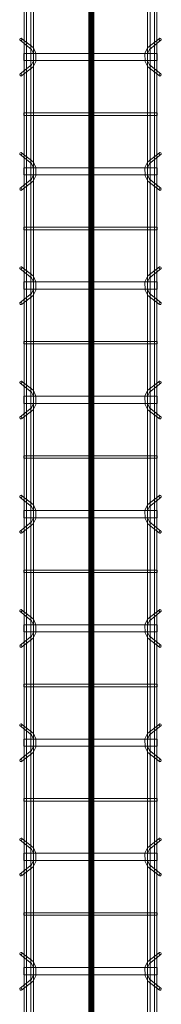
# Model space of a CAD drawing. Header units: inches. Extents: x -4136 to 1945, y -6639 to 12387.
# Tile 349 of 656: x -2344 to -2329, y 9976 to 10079. Entities that reach past the tile are written whole.
import ezdxf

# ---------------------------------------------------------------- set-up
doc = ezdxf.new("R2010")
doc.units = ezdxf.units.IN
doc.header["$MEASUREMENT"] = 0
doc.layers.add('A-GENM', color=7, linetype='Continuous', lineweight=9)
doc.layers.add('S-BEAM', color=7, linetype='Continuous', lineweight=9)

# ---------------------------------------------------------------- blocks, each defined once
blk = doc.blocks.new('Dowel bar assembly - Dowel bar assembly-669756-SLAB ON GROUND JOINTS')
at = {"layer": 'S-BEAM', "color": 253, "true_color": 0xaaaaaa}
for p, q in [((76.02, 2.23), (76.97, 1.03)), ((77.18, 1.19), (76.23, 2.39)), ((79.76, 2.39), (78.81, 1.19)), ((79.01, 1.03), (79.96, 2.23)), ((88.02, 2.23), (88.97, 1.03)), ((89.18, 1.19), (88.23, 2.39)), ((91.76, 2.39), (90.81, 1.19)), ((91.01, 1.03), (91.96, 2.23)), ((100.02, 2.23), (100.97, 1.03)), ((101.18, 1.19), (100.23, 2.39)), ((103.76, 2.39), (102.81, 1.19)), ((103.01, 1.03), (103.96, 2.23)), ((112.02, 2.23), (112.97, 1.03)), ((113.18, 1.19), (112.23, 2.39)), ((115.76, 2.39), (114.81, 1.19)), ((115.01, 1.03), (115.96, 2.23)), ((124.02, 2.23), (124.97, 1.03)), ((125.18, 1.19), (124.23, 2.39)), ((127.76, 2.39), (126.81, 1.19)), ((127.01, 1.03), (127.96, 2.23)), ((136.02, 2.23), (136.97, 1.03)), ((137.18, 1.19), (136.23, 2.39)), ((139.76, 2.39), (138.81, 1.19)), ((139.01, 1.03), (139.96, 2.23)), ((148.02, 2.23), (148.97, 1.03)), ((149.18, 1.19), (148.23, 2.39)), ((151.76, 2.39), (150.81, 1.19)), ((151.01, 1.03), (151.96, 2.23)), ((160.02, 2.23), (160.97, 1.03)), ((161.18, 1.19), (160.23, 2.39)), ((163.76, 2.39), (162.81, 1.19)), ((163.01, 1.03), (163.96, 2.23)), ((172.02, 2.23), (172.97, 1.03)), ((173.18, 1.19), (172.23, 2.39)), ((175.76, 2.39), (174.81, 1.19)), ((175.01, 1.03), (175.96, 2.23)), ((2175, 1.98), (0, 1.98)), ((0, 1.72), (2175, 1.72)), ((2175, 1.25), (0, 1.25)), ((77.63, 1.99), (77.63, -12.01)), ((78.38, 1.99), (77.63, 1.99)), ((77.63, 1.99), (78.38, 1.99)), ((78.38, -12.01), (78.38, 1.99)), ((83.87, 1.99), (83.87, -12.01)), ((84.13, 1.99), (83.87, 1.99)), ((83.87, 1.99), (84.13, 1.99)), ((84.13, -12.01), (84.13, 1.99)), ((89.63, 1.99), (89.63, -12.01)), ((90.38, 1.99), (89.63, 1.99)), ((89.63, 1.99), (90.38, 1.99)), ((90.38, -12.01), (90.38, 1.99)), ((95.87, 1.99), (95.87, -12.01)), ((96.13, 1.99), (95.87, 1.99)), ((95.87, 1.99), (96.13, 1.99)), ((96.13, -12.01), (96.13, 1.99)), ((101.63, 1.99), (101.63, -12.01)), ((102.38, 1.99), (101.63, 1.99)), ((101.63, 1.99), (102.38, 1.99)), ((102.38, -12.01), (102.38, 1.99)), ((107.87, 1.99), (107.87, -12.01)), ((108.13, 1.99), (107.87, 1.99)), ((107.87, 1.99), (108.13, 1.99)), ((108.13, -12.01), (108.13, 1.99)), ((113.63, 1.99), (113.63, -12.01)), ((114.38, 1.99), (113.63, 1.99)), ((113.63, 1.99), (114.38, 1.99)), ((114.38, -12.01), (114.38, 1.99)), ((119.87, 1.99), (119.87, -12.01)), ((120.13, 1.99), (119.87, 1.99)), ((119.87, 1.99), (120.13, 1.99)), ((120.13, -12.01), (120.13, 1.99)), ((125.63, 1.99), (125.63, -12.01)), ((126.38, 1.99), (125.63, 1.99)), ((125.63, 1.99), (126.38, 1.99)), ((126.38, -12.01), (126.38, 1.99)), ((131.87, 1.99), (131.87, -12.01)), ((132.13, 1.99), (131.87, 1.99)), ((131.87, 1.99), (132.13, 1.99)), ((132.13, -12.01), (132.13, 1.99)), ((137.63, 1.99), (137.63, -12.01)), ((138.38, 1.99), (137.63, 1.99)), ((137.63, 1.99), (138.38, 1.99)), ((138.38, -12.01), (138.38, 1.99)), ((143.87, 1.99), (143.87, -12.01)), ((144.13, 1.99), (143.87, 1.99)), ((143.87, 1.99), (144.13, 1.99)), ((144.13, -12.01), (144.13, 1.99)), ((149.63, 1.99), (149.63, -12.01)), ((150.38, 1.99), (149.63, 1.99)), ((149.63, 1.99), (150.38, 1.99)), ((150.38, -12.01), (150.38, 1.99)), ((155.87, 1.99), (155.87, -12.01)), ((156.13, 1.99), (155.87, 1.99)), ((155.87, 1.99), (156.13, 1.99)), ((156.13, -12.01), (156.13, 1.99)), ((161.63, 1.99), (161.63, -12.01)), ((162.38, 1.99), (161.63, 1.99)), ((161.63, 1.99), (162.38, 1.99)), ((162.38, -12.01), (162.38, 1.99)), ((167.87, 1.99), (167.87, -12.01)), ((168.13, 1.99), (167.87, 1.99)), ((167.87, 1.99), (168.13, 1.99)), ((168.13, -12.01), (168.13, 1.99)), ((173.63, 1.99), (173.63, -12.01)), ((174.38, 1.99), (173.63, 1.99)), ((173.63, 1.99), (174.38, 1.99)), ((174.38, -12.01), (174.38, 1.99)), ((0, 0.99), (2175, 0.99)), ((2175, -11.01), (0, -11.01)), ((0, -11.27), (2175, -11.27)), ((76.97, -11.05), (76.02, -12.25)), ((76.23, -12.41), (77.18, -11.21)), ((78.81, -11.21), (79.76, -12.41)), ((79.96, -12.25), (79.01, -11.05)), ((88.97, -11.05), (88.02, -12.25)), ((88.23, -12.41), (89.18, -11.21)), ((90.81, -11.21), (91.76, -12.41)), ((91.96, -12.25), (91.01, -11.05)), ((100.97, -11.05), (100.02, -12.25)), ((100.23, -12.41), (101.18, -11.21)), ((102.81, -11.21), (103.76, -12.41)), ((103.96, -12.25), (103.01, -11.05)), ((112.97, -11.05), (112.02, -12.25)), ((112.23, -12.41), (113.18, -11.21)), ((114.81, -11.21), (115.76, -12.41)), ((115.96, -12.25), (115.01, -11.05)), ((124.97, -11.05), (124.02, -12.25)), ((124.23, -12.41), (125.18, -11.21)), ((126.81, -11.21), (127.76, -12.41)), ((127.96, -12.25), (127.01, -11.05)), ((136.97, -11.05), (136.02, -12.25)), ((136.23, -12.41), (137.18, -11.21)), ((138.81, -11.21), (139.76, -12.41)), ((139.96, -12.25), (139.01, -11.05)), ((148.97, -11.05), (148.02, -12.25)), ((148.23, -12.41), (149.18, -11.21)), ((150.81, -11.21), (151.76, -12.41)), ((151.96, -12.25), (151.01, -11.05)), ((160.97, -11.05), (160.02, -12.25)), ((160.23, -12.41), (161.18, -11.21)), ((162.81, -11.21), (163.76, -12.41)), ((163.96, -12.25), (163.01, -11.05)), ((172.97, -11.05), (172.02, -12.25)), ((172.23, -12.41), (173.18, -11.21)), ((174.81, -11.21), (175.76, -12.41)), ((175.96, -12.25), (175.01, -11.05)), ((2175, -11.74), (0, -11.74)), ((0, -12), (2175, -12)), ((78.38, -12.01), (77.63, -12.01)), ((77.63, -12.01), (78.38, -12.01)), ((84.13, -12.01), (83.87, -12.01)), ((83.87, -12.01), (84.13, -12.01)), ((90.38, -12.01), (89.63, -12.01)), ((89.63, -12.01), (90.38, -12.01)), ((96.13, -12.01), (95.87, -12.01)), ((95.87, -12.01), (96.13, -12.01)), ((102.38, -12.01), (101.63, -12.01)), ((101.63, -12.01), (102.38, -12.01)), ((108.13, -12.01), (107.87, -12.01)), ((107.87, -12.01), (108.13, -12.01)), ((114.38, -12.01), (113.63, -12.01)), ((113.63, -12.01), (114.38, -12.01)), ((120.13, -12.01), (119.87, -12.01)), ((119.87, -12.01), (120.13, -12.01)), ((126.38, -12.01), (125.63, -12.01)), ((125.63, -12.01), (126.38, -12.01)), ((132.13, -12.01), (131.87, -12.01)), ((131.87, -12.01), (132.13, -12.01)), ((138.38, -12.01), (137.63, -12.01)), ((137.63, -12.01), (138.38, -12.01)), ((144.13, -12.01), (143.87, -12.01)), ((143.87, -12.01), (144.13, -12.01)), ((150.38, -12.01), (149.63, -12.01)), ((149.63, -12.01), (150.38, -12.01)), ((156.13, -12.01), (155.87, -12.01)), ((155.87, -12.01), (156.13, -12.01)), ((162.38, -12.01), (161.63, -12.01)), ((161.63, -12.01), (162.38, -12.01)), ((168.13, -12.01), (167.87, -12.01)), ((167.87, -12.01), (168.13, -12.01)), ((174.38, -12.01), (173.63, -12.01)), ((173.63, -12.01), (174.38, -12.01))]:
    blk.add_line(p, q, dxfattribs=at)
at = {"layer": 'S-BEAM', "color": 253, "true_color": 0xaaaaaa, "flags": 128}
for points in [[(77.18, 1.19), (77.62, 0.97), (78.38, 0.98), (78.81, 1.19)], [(89.18, 1.19), (89.62, 0.97), (90.38, 0.98), (90.81, 1.19)], [(101.18, 1.19), (101.62, 0.97), (102.38, 0.98), (102.81, 1.19)], [(113.18, 1.19), (113.62, 0.97), (114.38, 0.98), (114.81, 1.19)], [(125.18, 1.19), (125.62, 0.97), (126.38, 0.98), (126.81, 1.19)], [(137.18, 1.19), (137.62, 0.97), (138.38, 0.98), (138.81, 1.19)], [(149.18, 1.19), (149.62, 0.97), (150.38, 0.98), (150.81, 1.19)], [(161.18, 1.19), (161.62, 0.97), (162.38, 0.98), (162.81, 1.19)], [(173.18, 1.19), (173.62, 0.97), (174.38, 0.98), (174.81, 1.19)], [(76.97, 1.03), (77.53, 0.73), (78.39, 0.72), (78.97, 0.99), (79.01, 1.03)], [(88.97, 1.03), (89.53, 0.73), (90.39, 0.72), (90.97, 0.99), (91.01, 1.03)], [(100.97, 1.03), (101.53, 0.73), (102.39, 0.72), (102.97, 0.99), (103.01, 1.03)], [(112.97, 1.03), (113.53, 0.73), (114.39, 0.72), (114.97, 0.99), (115.01, 1.03)], [(124.97, 1.03), (125.53, 0.73), (126.39, 0.72), (126.97, 0.99), (127.01, 1.03)], [(136.97, 1.03), (137.53, 0.73), (138.39, 0.72), (138.97, 0.99), (139.01, 1.03)], [(148.97, 1.03), (149.53, 0.73), (150.39, 0.72), (150.97, 0.99), (151.01, 1.03)], [(160.97, 1.03), (161.53, 0.73), (162.39, 0.72), (162.97, 0.99), (163.01, 1.03)], [(172.97, 1.03), (173.53, 0.73), (174.39, 0.72), (174.97, 0.99), (175.01, 1.03)], [(76.97, -11.05), (77.53, -10.75), (78.39, -10.74), (78.97, -11.01), (79.01, -11.05)], [(77.18, -11.21), (77.62, -10.99), (78.38, -11), (78.81, -11.21)], [(88.97, -11.05), (89.53, -10.75), (90.39, -10.74), (90.97, -11.01), (91.01, -11.05)], [(89.18, -11.21), (89.62, -10.99), (90.38, -11), (90.81, -11.21)], [(100.97, -11.05), (101.53, -10.75), (102.39, -10.74), (102.97, -11.01), (103.01, -11.05)], [(101.18, -11.21), (101.62, -10.99), (102.38, -11), (102.81, -11.21)], [(112.97, -11.05), (113.53, -10.75), (114.39, -10.74), (114.97, -11.01), (115.01, -11.05)], [(113.18, -11.21), (113.62, -10.99), (114.38, -11), (114.81, -11.21)], [(124.97, -11.05), (125.53, -10.75), (126.39, -10.74), (126.97, -11.01), (127.01, -11.05)], [(125.18, -11.21), (125.62, -10.99), (126.38, -11), (126.81, -11.21)], [(136.97, -11.05), (137.53, -10.75), (138.39, -10.74), (138.97, -11.01), (139.01, -11.05)], [(137.18, -11.21), (137.62, -10.99), (138.38, -11), (138.81, -11.21)], [(148.97, -11.05), (149.53, -10.75), (150.39, -10.74), (150.97, -11.01), (151.01, -11.05)], [(149.18, -11.21), (149.62, -10.99), (150.38, -11), (150.81, -11.21)], [(160.97, -11.05), (161.53, -10.75), (162.39, -10.74), (162.97, -11.01), (163.01, -11.05)], [(161.18, -11.21), (161.62, -10.99), (162.38, -11), (162.81, -11.21)], [(172.97, -11.05), (173.53, -10.75), (174.39, -10.74), (174.97, -11.01), (175.01, -11.05)], [(173.18, -11.21), (173.62, -10.99), (174.38, -11), (174.81, -11.21)]]:
    blk.add_lwpolyline(points, dxfattribs=at)
at = {"layer": 'S-BEAM', "color": 253, "true_color": 0xaaaaaa}
for centre, major_axis, start_param, end_param in [((76.12, 2.31), (0.101, 0.08), 5.709265, 8.850858), ((76.12, 2.31), (0.101, 0.08), 2.567673, 5.709265), ((79.86, 2.31), (-0.101, 0.08), 3.715513, 6.857105), ((79.86, 2.31), (-0.101, 0.08), 0.57392, 3.715513), ((88.12, 2.31), (0.101, 0.08), 5.709265, 8.850858), ((88.12, 2.31), (0.101, 0.08), 2.567673, 5.709265), ((91.86, 2.31), (-0.101, 0.08), 3.715513, 6.857105), ((91.86, 2.31), (-0.101, 0.08), 0.57392, 3.715513), ((100.12, 2.31), (0.101, 0.08), 5.709265, 8.850858), ((100.12, 2.31), (0.101, 0.08), 2.567673, 5.709265), ((103.86, 2.31), (-0.101, 0.08), 3.715513, 6.857105), ((103.86, 2.31), (-0.101, 0.08), 0.57392, 3.715513), ((112.12, 2.31), (0.101, 0.08), 5.709265, 8.850858), ((112.12, 2.31), (0.101, 0.08), 2.567673, 5.709265), ((115.86, 2.31), (-0.101, 0.08), 3.715513, 6.857105), ((115.86, 2.31), (-0.101, 0.08), 0.57392, 3.715513), ((124.12, 2.31), (0.101, 0.08), 5.709265, 8.850858), ((124.12, 2.31), (0.101, 0.08), 2.567673, 5.709265), ((127.86, 2.31), (-0.101, 0.08), 3.715513, 6.857105), ((127.86, 2.31), (-0.101, 0.08), 0.57392, 3.715513), ((136.12, 2.31), (0.101, 0.08), 5.709265, 8.850858), ((136.12, 2.31), (0.101, 0.08), 2.567673, 5.709265), ((139.86, 2.31), (-0.101, 0.08), 3.715513, 6.857105), ((139.86, 2.31), (-0.101, 0.08), 0.57392, 3.715513), ((148.12, 2.31), (0.101, 0.08), 5.709265, 8.850858), ((148.12, 2.31), (0.101, 0.08), 2.567673, 5.709265), ((151.86, 2.31), (-0.101, 0.08), 3.715513, 6.857105), ((151.86, 2.31), (-0.101, 0.08), 0.57392, 3.715513), ((160.12, 2.31), (0.101, 0.08), 5.709265, 8.850858), ((160.12, 2.31), (0.101, 0.08), 2.567673, 5.709265), ((163.86, 2.31), (-0.101, 0.08), 3.715513, 6.857105), ((163.86, 2.31), (-0.101, 0.08), 0.57392, 3.715513), ((172.12, 2.31), (0.101, 0.08), 5.709265, 8.850858), ((172.12, 2.31), (0.101, 0.08), 2.567673, 5.709265), ((175.86, 2.31), (-0.101, 0.08), 3.715513, 6.857105), ((175.86, 2.31), (-0.101, 0.08), 0.57392, 3.715513), ((76.12, -12.33), (-0.101, 0.08), 3.715513, 6.857105), ((76.12, -12.33), (-0.101, 0.08), 0.57392, 3.715513), ((79.86, -12.33), (0.101, 0.08), 5.709265, 8.850858), ((79.86, -12.33), (0.101, 0.08), 2.567673, 5.709265), ((88.12, -12.33), (-0.101, 0.08), 3.715513, 6.857105), ((88.12, -12.33), (-0.101, 0.08), 0.57392, 3.715513), ((91.86, -12.33), (0.101, 0.08), 5.709265, 8.850858), ((91.86, -12.33), (0.101, 0.08), 2.567673, 5.709265), ((100.12, -12.33), (-0.101, 0.08), 3.715513, 6.857105), ((100.12, -12.33), (-0.101, 0.08), 0.57392, 3.715513), ((103.86, -12.33), (0.101, 0.08), 5.709265, 8.850858), ((103.86, -12.33), (0.101, 0.08), 2.567673, 5.709265), ((112.12, -12.33), (-0.101, 0.08), 3.715513, 6.857105), ((112.12, -12.33), (-0.101, 0.08), 0.57392, 3.715513), ((115.86, -12.33), (0.101, 0.08), 5.709265, 8.850858), ((115.86, -12.33), (0.101, 0.08), 2.567673, 5.709265), ((124.12, -12.33), (-0.101, 0.08), 3.715513, 6.857105), ((124.12, -12.33), (-0.101, 0.08), 0.57392, 3.715513), ((127.86, -12.33), (0.101, 0.08), 5.709265, 8.850858), ((127.86, -12.33), (0.101, 0.08), 2.567673, 5.709265), ((136.12, -12.33), (-0.101, 0.08), 3.715513, 6.857105), ((136.12, -12.33), (-0.101, 0.08), 0.57392, 3.715513), ((139.86, -12.33), (0.101, 0.08), 5.709265, 8.850858), ((139.86, -12.33), (0.101, 0.08), 2.567673, 5.709265), ((148.12, -12.33), (-0.101, 0.08), 3.715513, 6.857105), ((148.12, -12.33), (-0.101, 0.08), 0.57392, 3.715513), ((151.86, -12.33), (0.101, 0.08), 5.709265, 8.850858), ((151.86, -12.33), (0.101, 0.08), 2.567673, 5.709265), ((160.12, -12.33), (-0.101, 0.08), 3.715513, 6.857105), ((160.12, -12.33), (-0.101, 0.08), 0.57392, 3.715513), ((163.86, -12.33), (0.101, 0.08), 5.709265, 8.850858), ((163.86, -12.33), (0.101, 0.08), 2.567673, 5.709265), ((172.12, -12.33), (-0.101, 0.08), 3.715513, 6.857105), ((172.12, -12.33), (-0.101, 0.08), 0.57392, 3.715513), ((175.86, -12.33), (0.101, 0.08), 5.709265, 8.850858), ((175.86, -12.33), (0.101, 0.08), 2.567673, 5.709265)]:
    blk.add_ellipse(centre, major_axis=major_axis, ratio=0.816528, start_param=start_param, end_param=end_param, dxfattribs=at)

msp = doc.modelspace()

# ---------------------------------------------------------------- hatches: boundary and pattern name
at = {"layer": 'A-GENM', "true_color": 0x0000ff}
for points in [[(-2336.65717, 12077.1894), (-2336.65717, 9901.50436), (-2336.65717, 9901.1894), (-2337.08036, 9901.1894), (-2337.08036, 9901.50436), (-2337.08036, 12077.1894)], [(-2337.02059, 9901.1894), (-2337.02059, 9901.50436), (-2337.02059, 12077.1894), (-2336.62689, 12077.1894), (-2336.62689, 9901.50436), (-2336.62689, 9901.1894)], [(-2336.65869, 12077.1894), (-2336.65869, 9901.50436), (-2336.65869, 9901.1894), (-2337.00273, 9901.1894), (-2337.00273, 9901.50436), (-2337.00273, 12077.1894)], [(-2336.57181, 12077.1894), (-2336.57181, 9901.50436), (-2336.57181, 9901.1894), (-2336.99348, 9901.1894), (-2336.99348, 9901.50436), (-2336.99348, 12077.1894)], [(-2336.7803, 12077.1894), (-2336.7803, 9901.50436), (-2336.7803, 9901.1894), (-2336.86718, 9901.1894), (-2336.86718, 9901.50436), (-2336.86718, 12077.1894)], [(-2336.57029, 12077.1894), (-2336.57029, 9901.50436), (-2336.57029, 9901.1894), (-2336.7803, 9901.1894), (-2336.7803, 9901.50436), (-2336.7803, 12077.1894)]]:
    msp.add_hatch(color=5, dxfattribs=at).paths.add_polyline_path(points, flags=0)

# ---------------------------------------------------------------- linework, layer by layer
at = {"layer": 'A-GENM', "color": 5, "true_color": 0x0000ff}
for p, q in [((-2337.08036, 9901.50436), (-2337.08036, 12077.1894)), ((-2337.02059, 12077.1894), (-2337.02059, 9901.50436)), ((-2337.02059, 12077.1894), (-2337.02059, 9901.50436)), ((-2337.00273, 12077.1894), (-2337.00273, 9901.50436)), ((-2336.99348, 9901.50436), (-2336.99348, 12077.1894)), ((-2336.98122, 9901.50436), (-2336.98122, 12077.1894)), ((-2336.98122, 12077.1894), (-2336.98122, 9901.50436)), ((-2336.91585, 9901.50436), (-2336.91585, 12077.1894)), ((-2336.86718, 9901.50436), (-2336.86718, 12077.1894)), ((-2336.7803, 12077.1894), (-2336.7803, 9901.50436)), ((-2336.66626, 9901.50436), (-2336.66626, 12077.1894)), ((-2336.66626, 9901.50436), (-2336.66626, 12077.1894)), ((-2336.65869, 9901.50436), (-2336.65869, 12077.1894)), ((-2336.65717, 9901.50436), (-2336.65717, 12077.1894)), ((-2336.62689, 12077.1894), (-2336.62689, 9901.50436)), ((-2336.62689, 12077.1894), (-2336.62689, 9901.50436)), ((-2336.57181, 9901.50436), (-2336.57181, 12077.1894)), ((-2336.57029, 9901.50436), (-2336.57029, 12077.1894))]:
    msp.add_line(p, q, dxfattribs=at)

# ---------------------------------------------------------------- block references
at = {"layer": 'S-BEAM', "color": 253, "true_color": 0xaaaaaa, "rotation": 89.99999999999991}
msp.add_blockref('Dowel bar assembly - Dowel bar assembly-669756-SLAB ON GROUND JOINTS', (-2341.93092, 9901.50636), dxfattribs=at)

doc.saveas('drawing.dxf')
